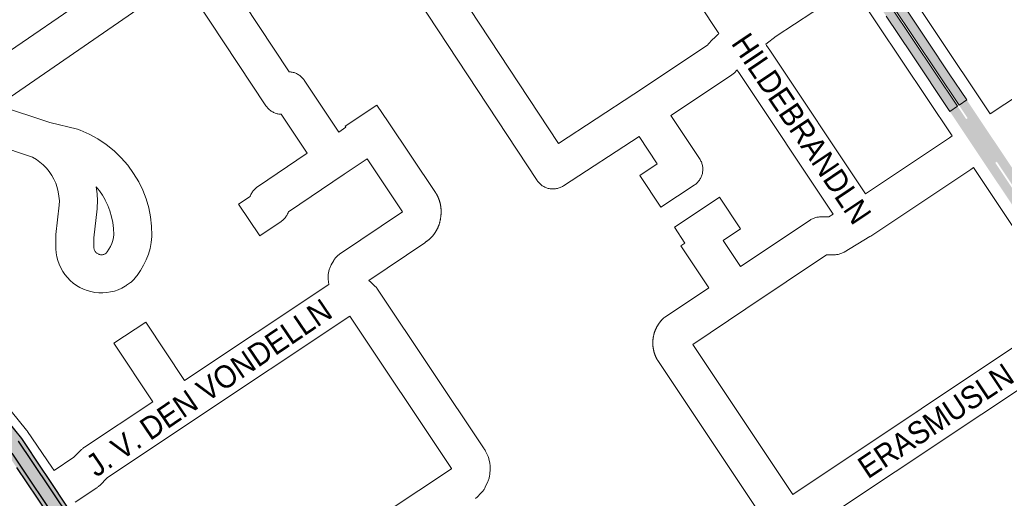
# Paper-space layout 'Layout1' of a CAD drawing. Header units: metres. Extents: x 123097 to 144122, y 392739 to 407589.
# Tile 461 of 510: x 138083 to 138419, y 399557 to 399721. Entities that reach past the tile are written whole.
import ezdxf
from ezdxf.enums import TextEntityAlignment as Align

# ---------------------------------------------------------------- set-up
doc = ezdxf.new("R2010")
doc.units = ezdxf.units.M
doc.header["$MEASUREMENT"] = 0
for name, color, linetype, lineweight in [('gs-anno-wegen algemeen tekst', 7, 'Continuous', 0), ('gs-knt-aanvullende hoofdweg', 7, 'Continuous', 0), ('gs-knt-wegen algemeen', 7, 'Continuous', 0), ('ir-ARC-asfalt-hoofdwegen-te inspecteren', 5, 'Continuous', 0), ('ir-ARC-fietspaden naastliggend- te inspecteren', 1, 'Continuous', 0)]:
    doc.layers.add(name, color=color, linetype=linetype, lineweight=lineweight)
doc.styles.add('Style-Arial', font='arial.ttf')

psp = doc.layouts.get("Layout1")

# ---------------------------------------------------------------- hatches: boundary and pattern name
at = {"layer": 'ir-ARC-asfalt-hoofdwegen-te inspecteren', "linetype": 'Continuous', "lineweight": 13}
for points in [[(138374.587, 399740.983), (138372.929, 399743.467), (138368.362, 399750.352), (138367.408, 399751.737), (138366.25, 399753.48), (138363.498, 399751.825), (138367.29, 399746.148), (138366.806, 399745.797), (138362.984, 399751.516), (138360.241, 399749.866), (138361.398, 399748.151), (138362.353, 399746.696), (138364.244, 399743.879), (138370.219, 399734.943), (138373.706, 399729.752), (138378.956, 399721.845), (138387.583, 399708.947), (138400.707, 399689.26), (138403.361, 399691.071), (138372.855, 399736.759), (138373.329, 399737.108), (138403.856, 399691.409), (138406.503, 399693.215), (138400.539, 399702.115), (138393.074, 399713.339), (138384.463, 399726.236)], [(138046.365, 399606.736), (138044.285, 399603.321), (138053.956, 399597.513), (138058.848, 399594.302), (138063.495, 399590.757), (138064.086, 399590.266), (138066.116, 399588.511), (138068.094, 399586.696), (138070.016, 399584.824), (138071.882, 399582.894), (138073.689, 399580.91), (138075.437, 399578.873), (138077.123, 399576.785), (138078.745, 399574.648), (138080.304, 399572.463), (138114.738, 399520.993), (138128.089, 399500.828), (138136.211, 399488.654), (138139.801, 399490.811), (138087.019, 399569.644), (138082.285, 399576.548), (138080.724, 399578.656), (138079.057, 399580.772), (138077.329, 399582.837), (138075.54, 399584.851), (138073.693, 399586.81), (138071.788, 399588.714), (138069.827, 399590.56), (138067.812, 399592.348), (138065.745, 399594.074), (138063.627, 399595.739), (138061.462, 399597.34), (138059.249, 399598.876), (138056.992, 399600.345)]]:
    psp.add_hatch(color=5, dxfattribs=at).paths.add_polyline_path(points, flags=0)
at = {"layer": 'ir-ARC-asfalt-hoofdwegen-te inspecteren', "linetype": 'Continuous', "lineweight": 13, "extrusion": (0, 0, -1)}
h = psp.add_hatch(color=5, dxfattribs=at)
h.paths.add_polyline_path([(-138448.072, 399615.474), (-138455.315, 399621.228), (-138453.833, 399623.307), (-138448.706, 399630.487), (-138447.491, 399632.211), (-138444.351, 399636.585), (-138434.596, 399651.063), (-138422.884, 399668.624), (-138422.269, 399669.573), (-138419.365, 399673.943), (-138409.272, 399689.015), (-138409.16, 399689.213), (-138407.672, 399691.452), (-138406.503, 399693.215), (-138403.856, 399691.409), (-138406.812, 399686.984), (-138406.313, 399686.651), (-138403.361, 399691.071), (-138400.707, 399689.26), (-138401.894, 399687.487), (-138406.12, 399681.158), (-138411.659, 399672.866), (-138417.102, 399664.721), (-138428.824, 399647.168), (-138428.922, 399646.988), (-138436.309, 399635.935), (-138441.273, 399627.332), (-138442.34, 399625.445), (-138444.524, 399621.666)])
h.paths.add_polyline_path([(-138446.806, 399625.966), (-138447.334, 399626.33), (-138416.764, 399672.089), (-138416.264, 399671.698)], flags=16)
at = {"layer": 'ir-ARC-fietspaden naastliggend- te inspecteren', "linetype": 'Continuous', "lineweight": 30}
for points in [[(138140.97, 399491.513), (138139.283, 399494.04), (138132.724, 399503.833), (138131.521, 399505.681), (138124.017, 399516.893), (138110.185, 399537.728), (138099.913, 399552.992), (138092.213, 399564.519), (138090.548, 399567.032), (138083.534, 399577.47), (138078.825, 399583.439), (138073.642, 399589.002), (138068.02, 399594.12), (138061.997, 399598.759), (138055.613, 399602.888), (138047.131, 399607.995), (138046.365, 399606.736), (138056.992, 399600.345), (138059.249, 399598.876), (138061.462, 399597.34), (138063.627, 399595.739), (138065.745, 399594.074), (138067.812, 399592.348), (138069.827, 399590.56), (138071.788, 399588.714), (138073.693, 399586.81), (138075.54, 399584.851), (138077.329, 399582.837), (138079.057, 399580.772), (138080.724, 399578.656), (138082.285, 399576.548), (138087.019, 399569.644), (138139.801, 399490.811)], [(138090.237, 399555.038), (138098.055, 399543.381), (138103.764, 399534.843), (138105.945, 399531.533), (138112.129, 399522.189), (138130.892, 399493.995), (138134.964, 399487.905), (138136.211, 399488.654), (138128.089, 399500.828), (138114.738, 399520.993), (138080.304, 399572.463), (138078.745, 399574.648), (138077.123, 399576.785), (138075.437, 399578.873), (138073.689, 399580.91), (138071.882, 399582.894), (138070.016, 399584.824), (138068.094, 399586.696), (138066.116, 399588.511), (138064.086, 399590.266), (138063.495, 399590.757), (138058.848, 399594.302), (138053.956, 399597.513), (138044.285, 399603.321), (138043.482, 399602.003), (138048.546, 399598.986), (138054.746, 399595.228), (138060.05, 399591.639), (138065.04, 399587.624), (138069.682, 399583.212), (138073.945, 399578.432), (138078.03, 399573.155), (138081.768, 399567.626), (138088.856, 399557.098)]]:
    psp.add_hatch(color=1, dxfattribs=at).paths.add_polyline_path(points, flags=0)

# ---------------------------------------------------------------- linework, layer by layer
at = {"layer": 'gs-knt-aanvullende hoofdweg', "color": 7, "linetype": 'Continuous', "flags": 128}
for points in [[(138305.987, 399850.993), (138336.509, 399805.292), (138376.201, 399745.862), (138414.532, 399688.471)], [(138401.537, 399680.884), (138367.304, 399732.14)], [(138441.967, 399620.349), (138408.768, 399670.058)]]:
    psp.add_lwpolyline(points, dxfattribs=at)
at = {"layer": 'gs-knt-wegen algemeen', "color": 7, "linetype": 'Continuous', "flags": 128}
for points in [[(138045.597, 399755.495), (138077.553, 399708.568), (138134.686, 399747.976), (138102.731, 399794.672)], [(138149.029, 399742.053), (138174.941, 399702.818), (138175.048, 399702.815), (138175.365, 399702.79), (138175.682, 399702.75), (138175.995, 399702.694), (138176.306, 399702.623), (138176.613, 399702.537), (138176.916, 399702.437), (138177.212, 399702.321), (138177.503, 399702.191), (138177.788, 399702.047), (138178.065, 399701.889), (138178.333, 399701.718), (138178.594, 399701.534), (138178.845, 399701.337), (138179.085, 399701.128), (138179.316, 399700.908), (138179.535, 399700.676), (138179.743, 399700.435), (138179.938, 399700.183), (138180.122, 399699.922), (138191.898, 399682.237)], [(138367.304, 399732.14), (138366.396, 399731.541), (138341.414, 399715.052), (138337.789, 399712.249)], [(138233.222, 399729.575), (138266.964, 399678.284), (138292.769, 399695.138), (138317.924, 399711.871), (138318.278, 399712.361), (138318.435, 399712.569), (138318.6, 399712.772), (138318.774, 399712.967), (138318.955, 399713.156), (138320.956, 399715.155), (138321.165, 399715.355), (138321.384, 399715.545), (138321.61, 399715.726), (138321.805, 399715.868), (138315.003, 399726.081)], [(138337.789, 399712.249), (138338.028, 399711.784), (138339.214, 399710.165), (138339.38, 399709.927), (138371.883, 399661.126)], [(138414.532, 399688.471), (138443.925, 399707.81)], [(138360.874, 399654.169), (138328.624, 399702.588), (138327.948, 399703.512)], [(138075.499, 399691.335), (138093.098, 399685.466), (138102.635, 399683.197), (138102.926, 399683.121), (138103.213, 399683.031), (138103.496, 399682.928), (138106.619, 399681.547), (138109.607, 399679.896), (138112.439, 399677.987), (138115.091, 399675.837), (138117.544, 399673.461), (138119.777, 399670.878), (138121.773, 399668.108), (138123.518, 399665.173), (138124.91, 399662.324), (138126.055, 399659.368), (138126.945, 399656.325), (138127.574, 399653.218), (138127.937, 399650.069), (138128.031, 399646.9), (138128.027, 399646.725), (138128.018, 399646.549), (138127.794, 399644.496), (138127.398, 399642.47), (138126.833, 399640.483), (138126.103, 399638.551), (138125.213, 399636.688), (138124.169, 399634.906), (138122.979, 399633.218), (138122.804, 399633.001), (138121.828, 399631.84), (138121.621, 399631.605), (138121.402, 399631.38), (138121.173, 399631.166), (138120.934, 399630.963), (138120.685, 399630.772), (138119.409, 399629.84), (138119.178, 399629.679), (138118.941, 399629.528), (138117.754, 399628.878), (138116.515, 399628.333), (138115.234, 399627.896), (138113.92, 399627.572), (138112.583, 399627.363), (138111.232, 399627.27), (138109.879, 399627.294), (138108.533, 399627.434), (138107.204, 399627.69), (138105.902, 399628.061), (138104.638, 399628.542), (138103.419, 399629.131), (138102.256, 399629.822), (138101.156, 399630.612), (138100.129, 399631.493), (138099.182, 399632.46), (138098.323, 399633.505), (138097.556, 399634.621), (138096.889, 399635.798), (138096.326, 399637.029), (138095.871, 399638.304), (138095.528, 399639.613), (138095.3, 399640.947), (138095.187, 399642.296), (138095.182, 399642.578), (138095.195, 399646.457), (138095.2, 399646.697), (138095.214, 399646.936), (138095.237, 399647.175), (138096.388, 399657.236), (138096.401, 399658.761), (138096.283, 399660.282), (138096.035, 399661.786), (138095.659, 399663.264), (138095.158, 399664.704), (138094.535, 399666.096), (138093.795, 399667.43), (138092.943, 399668.695), (138091.986, 399669.882), (138090.931, 399670.983), (138089.785, 399671.989), (138088.557, 399672.893), (138087.257, 399673.689), (138062.085, 399682.083)], [(138208.744, 399685.726), (138224.758, 399661.865), (138224.798, 399661.805), (138224.839, 399661.745), (138224.879, 399661.684), (138224.918, 399661.624), (138224.958, 399661.563), (138224.997, 399661.502), (138225.035, 399661.441), (138225.073, 399661.38), (138225.111, 399661.318), (138225.149, 399661.256), (138225.186, 399661.194), (138225.222, 399661.132), (138225.259, 399661.07), (138225.295, 399661.007), (138225.33, 399660.944), (138225.365, 399660.881), (138225.4, 399660.817), (138225.435, 399660.754), (138225.469, 399660.69), (138225.502, 399660.626), (138225.535, 399660.562), (138225.568, 399660.497), (138225.601, 399660.433), (138225.633, 399660.369), (138225.665, 399660.303), (138225.696, 399660.238), (138225.727, 399660.173), (138225.757, 399660.107), (138225.788, 399660.042), (138225.818, 399659.976), (138225.847, 399659.909), (138225.876, 399659.844), (138225.904, 399659.777), (138225.933, 399659.71), (138225.96, 399659.643), (138225.988, 399659.577), (138226.015, 399659.51), (138226.041, 399659.442), (138226.068, 399659.375), (138226.093, 399659.308), (138226.118, 399659.24), (138226.143, 399659.172), (138226.168, 399659.104), (138226.192, 399659.036), (138226.216, 399658.968), (138226.239, 399658.899), (138226.262, 399658.83), (138226.285, 399658.762), (138226.307, 399658.693), (138226.328, 399658.624), (138226.35, 399658.555), (138226.37, 399658.486), (138226.391, 399658.417), (138226.411, 399658.347), (138226.431, 399658.277), (138226.45, 399658.208), (138226.468, 399658.138), (138226.487, 399658.068), (138226.505, 399657.998), (138226.522, 399657.928), (138226.539, 399657.858), (138226.556, 399657.787), (138226.572, 399657.717), (138226.588, 399657.647), (138226.603, 399657.576), (138226.618, 399657.505), (138226.633, 399657.434), (138226.647, 399657.364), (138226.661, 399657.292), (138226.674, 399657.221), (138226.687, 399657.15), (138226.699, 399657.079), (138226.711, 399657.008), (138226.723, 399656.936), (138226.734, 399656.865), (138226.744, 399656.794), (138226.755, 399656.722), (138226.765, 399656.65), (138226.774, 399656.578), (138226.783, 399656.507), (138226.792, 399656.435), (138226.8, 399656.363), (138226.807, 399656.291), (138226.815, 399656.22), (138226.821, 399656.147), (138226.828, 399656.075), (138226.834, 399656.003), (138226.839, 399655.932), (138226.844, 399655.859), (138226.849, 399655.787), (138226.853, 399655.715), (138226.857, 399655.643), (138226.86, 399655.571), (138226.863, 399655.498), (138226.866, 399655.426), (138226.868, 399655.354), (138226.87, 399655.282), (138226.871, 399655.209), (138226.872, 399655.137), (138226.872, 399655.065), (138226.872, 399654.992), (138226.871, 399654.92), (138226.87, 399654.847), (138226.869, 399654.776), (138226.867, 399654.703), (138226.865, 399654.631), (138226.862, 399654.558), (138226.859, 399654.487), (138226.855, 399654.414), (138226.851, 399654.342), (138226.847, 399654.27), (138226.842, 399654.198), (138226.837, 399654.126), (138226.831, 399654.054), (138226.825, 399653.981), (138226.818, 399653.91), (138226.811, 399653.838), (138226.804, 399653.766), (138226.796, 399653.694), (138226.788, 399653.622), (138226.779, 399653.55), (138226.77, 399653.479), (138226.76, 399653.407), (138226.655, 399652.646), (138226.634, 399652.512), (138226.613, 399652.378), (138226.589, 399652.244), (138226.565, 399652.111), (138226.538, 399651.977), (138226.51, 399651.845), (138226.481, 399651.712), (138226.449, 399651.58), (138226.417, 399651.448), (138226.383, 399651.317), (138226.347, 399651.185), (138226.31, 399651.055), (138226.271, 399650.925), (138226.231, 399650.795), (138226.189, 399650.666), (138226.146, 399650.537), (138226.101, 399650.409), (138226.055, 399650.281), (138226.007, 399650.154), (138225.958, 399650.027), (138225.907, 399649.901), (138225.855, 399649.776), (138225.802, 399649.651), (138225.747, 399649.527), (138225.69, 399649.403), (138225.632, 399649.28), (138225.573, 399649.158), (138225.512, 399649.037), (138225.45, 399648.916), (138225.386, 399648.796), (138225.321, 399648.677), (138225.255, 399648.558), (138225.187, 399648.44), (138225.118, 399648.323), (138225.048, 399648.207), (138224.976, 399648.092), (138224.903, 399647.978), (138224.829, 399647.864), (138224.753, 399647.751), (138224.676, 399647.639), (138224.597, 399647.528), (138224.518, 399647.418), (138224.437, 399647.309), (138224.354, 399647.201), (138224.271, 399647.094), (138224.186, 399646.988), (138224.1, 399646.883), (138224.013, 399646.779), (138223.925, 399646.675), (138223.835, 399646.573), (138223.745, 399646.472), (138223.653, 399646.372), (138223.56, 399646.273), (138223.465, 399646.175), (138223.37, 399646.079), (138223.274, 399645.983), (138223.176, 399645.889), (138223.077, 399645.795), (138222.978, 399645.703), (138222.877, 399645.612), (138222.775, 399645.522), (138222.672, 399645.434), (138222.568, 399645.346), (138222.463, 399645.26), (138222.357, 399645.175), (138222.25, 399645.091), (138222.143, 399645.009), (138222.034, 399644.927), (138221.924, 399644.847), (138221.813, 399644.769), (138221.702, 399644.691), (138221.589, 399644.615), (138221.476, 399644.54), (138221.361, 399644.467), (138221.247, 399644.395), (138202.144, 399631.486), (138202.175, 399631.465), (138202.407, 399631.29), (138202.632, 399631.104), (138202.848, 399630.909), (138204.138, 399629.689), (138204.346, 399629.484), (138204.543, 399629.27), (138204.732, 399629.047), (138204.91, 399628.816), (138205.077, 399628.577), (138241.565, 399573.991), (138241.736, 399573.721), (138241.894, 399573.443), (138242.037, 399573.158), (138242.789, 399571.569), (138242.916, 399571.285), (138243.028, 399570.995), (138243.127, 399570.7), (138243.211, 399570.401), (138243.281, 399570.099), (138243.502, 399569.026), (138243.555, 399568.735), (138243.595, 399568.44), (138243.622, 399568.145), (138243.635, 399567.848), (138243.634, 399567.551), (138243.62, 399567.255), (138243.467, 399565.081), (138243.439, 399564.785), (138243.398, 399564.491), (138243.344, 399564.199), (138243.276, 399563.91), (138243.195, 399563.624), (138243.102, 399563.342), (138242.995, 399563.065), (138242.876, 399562.793), (138241.957, 399560.817), (138241.825, 399560.55), (138241.682, 399560.289), (138241.526, 399560.036), (138241.359, 399559.789), (138241.182, 399559.551), (138240.993, 399559.321), (138240.794, 399559.1), (138240.585, 399558.888), (138239.02, 399557.371), (138238.802, 399557.169), (138238.576, 399556.977)], [(138371.883, 399661.126), (138400.629, 399680.279), (138401.537, 399680.884)], [(138193.749, 399667.784), (138193.746, 399667.782), (138193.743, 399667.78)], [(138193.749, 399667.784), (138193.746, 399667.782), (138193.743, 399667.78)], [(138408.768, 399670.058), (138407.848, 399669.444), (138373.685, 399646.68), (138373.424, 399646.516), (138364.585, 399641.213), (138364.315, 399641.059), (138364.038, 399640.919), (138363.754, 399640.792), (138363.465, 399640.679), (138363.171, 399640.579), (138362.872, 399640.494), (138362.569, 399640.423), (138362.264, 399640.367), (138361.956, 399640.325), (138361.647, 399640.298), (138361.336, 399640.286), (138358.567, 399640.243)], [(138110.499, 399640.305), (138110.72, 399640.287), (138110.945, 399640.287), (138111.17, 399640.306), (138111.391, 399640.345), (138111.609, 399640.402), (138111.821, 399640.477), (138112.025, 399640.57), (138112.369, 399640.821), (138112.738, 399641.26), (138113.347, 399642.154), (138113.87, 399643.101), (138114.302, 399644.093), (138114.638, 399645.121), (138114.876, 399646.176), (138115.014, 399647.249), (138114.939, 399649.283), (138114.694, 399651.305), (138114.281, 399653.299), (138113.702, 399655.251), (138112.963, 399657.148), (138112.067, 399658.977), (138112.049, 399659.009), (138111.12, 399660.604), (138110.079, 399662.127), (138108.954, 399663.543), (138109.284, 399661.163), (138109.426, 399658.728), (138109.375, 399656.29), (138109.362, 399656.116), (138109.345, 399655.943), (138108.214, 399646.053), (138108.203, 399642.718), (138108.229, 399642.495), (138108.275, 399642.274), (138108.34, 399642.059), (138108.423, 399641.849), (138108.523, 399641.648), (138108.64, 399641.456), (138108.773, 399641.274), (138108.921, 399641.104), (138109.083, 399640.948), (138109.257, 399640.806), (138109.443, 399640.68), (138109.64, 399640.569), (138109.845, 399640.476), (138110.057, 399640.401), (138110.274, 399640.344), (138110.492, 399640.306), (138110.496, 399640.306), (138110.499, 399640.305)], [(138002.551, 399638.97), (138008.643, 399634.711), (138058.048, 399604.978), (138058.21, 399604.877), (138062.672, 399602.01), (138062.819, 399601.913), (138062.962, 399601.812), (138066.365, 399599.357), (138066.551, 399599.217), (138066.732, 399599.071), (138073.165, 399593.689), (138073.398, 399593.484), (138073.621, 399593.269), (138079.513, 399587.299), (138079.726, 399587.073), (138079.928, 399586.837), (138085.224, 399580.332), (138085.401, 399580.105), (138085.568, 399579.87), (138093.816, 399567.681), (138093.841, 399567.644), (138094.588, 399566.523)], [(138358.567, 399640.243), (138330.949, 399621.834), (138312.861, 399609.671), (138347.004, 399558.391), (138434.826, 399616.859), (138435.085, 399617.022), (138435.35, 399617.174), (138435.623, 399617.312), (138441.967, 399620.349)], [(138185.787, 399537.438), (138230.386, 399567.134), (138230.448, 399567.194), (138195.646, 399619.258), (138140.939, 399582.834), (138112.785, 399564.09), (138110.201, 399561.454), (138110.009, 399561.266), (138109.809, 399561.086), (138109.601, 399560.914), (138109.387, 399560.751), (138109.166, 399560.596), (138101.811, 399555.69)], [(138441.659, 399605.766), (138352.055, 399546.112)]]:
    psp.add_lwpolyline(points, dxfattribs=at)
for points in [[(138193.743, 399667.78), (138174.696, 399654.963), (138174.67, 399654.883), (138174.556, 399654.585), (138174.428, 399654.292), (138174.285, 399654.007), (138174.129, 399653.728), (138173.96, 399653.458), (138173.777, 399653.196), (138173.582, 399652.944), (138173.374, 399652.701), (138173.155, 399652.469), (138172.925, 399652.248), (138172.685, 399652.038), (138172.434, 399651.841), (138172.174, 399651.656), (138164.905, 399646.748, -0.3747576), (138164.892, 399646.751), (138157.618, 399657.526, -0.4591109), (138157.62, 399657.539), (138161.617, 399660.238), (138161.649, 399660.334), (138161.763, 399660.632), (138161.891, 399660.925), (138162.034, 399661.21), (138162.19, 399661.489), (138162.361, 399661.759), (138162.544, 399662.021), (138162.74, 399662.274), (138162.948, 399662.516), (138163.167, 399662.748), (138163.398, 399662.969), (138163.639, 399663.179), (138163.89, 399663.376), (138164.151, 399663.561), (138181.099, 399674.964), (138172.214, 399688.306), (138172.072, 399688.311), (138171.754, 399688.336), (138171.437, 399688.377), (138171.122, 399688.433), (138170.811, 399688.505), (138170.504, 399688.592), (138170.201, 399688.694), (138169.903, 399688.81), (138169.612, 399688.941), (138169.327, 399689.086), (138169.05, 399689.245), (138168.781, 399689.418), (138168.521, 399689.603), (138168.27, 399689.801), (138168.029, 399690.011), (138167.799, 399690.233), (138167.58, 399690.465), (138167.373, 399690.708), (138167.177, 399690.961), (138166.995, 399691.223), (138138.309, 399734.659), (138079.554, 399694.132)], [(138327.948, 399703.512), (138327.79, 399703.293), (138327.614, 399703.061), (138327.428, 399702.836), (138327.232, 399702.62), (138327.026, 399702.413), (138326.812, 399702.216), (138326.588, 399702.028), (138326.357, 399701.851), (138326.118, 399701.684), (138305.381, 399687.889), (138315.209, 399673.133), (138315.375, 399672.87), (138315.529, 399672.6), (138315.669, 399672.322), (138315.796, 399672.039), (138315.909, 399671.749), (138316.008, 399671.455), (138316.093, 399671.156), (138316.164, 399670.853), (138316.22, 399670.548), (138316.262, 399670.239), (138316.288, 399669.93), (138316.3, 399669.619), (138316.297, 399669.309), (138316.28, 399668.998), (138316.247, 399668.689), (138316.2, 399668.382), (138316.138, 399668.077), (138316.062, 399667.776), (138315.971, 399667.479), (138315.867, 399667.186), (138315.748, 399666.899), (138315.616, 399666.618), (138315.471, 399666.343), (138315.313, 399666.076), (138315.142, 399665.816), (138314.959, 399665.565), (138314.764, 399665.323), (138314.558, 399665.09), (138314.341, 399664.868), (138314.113, 399664.656), (138313.876, 399664.455), (138313.629, 399664.266), (138313.374, 399664.089), (138301.956, 399656.562, -0.3902782), (138301.942, 399656.564), (138294.787, 399667.419, -0.3902773), (138294.79, 399667.432), (138300.747, 399671.359), (138294.51, 399680.724), (138268.651, 399663.835), (138268.38, 399663.668), (138268.101, 399663.513), (138267.814, 399663.373), (138267.521, 399663.247), (138267.223, 399663.135), (138266.919, 399663.038), (138266.611, 399662.956), (138266.299, 399662.889), (138265.985, 399662.838), (138265.668, 399662.802), (138265.349, 399662.781), (138265.031, 399662.776), (138264.712, 399662.787), (138264.394, 399662.813), (138264.078, 399662.855), (138263.765, 399662.913), (138263.454, 399662.985), (138263.148, 399663.073), (138262.846, 399663.176), (138262.549, 399663.293), (138262.259, 399663.424), (138261.975, 399663.57), (138261.699, 399663.73), (138261.431, 399663.902), (138261.172, 399664.088), (138260.922, 399664.286), (138260.682, 399664.496), (138260.453, 399664.718), (138260.235, 399664.95), (138260.028, 399665.193), (138259.834, 399665.446), (138259.652, 399665.708), (138218.937, 399727.599)], [(138191.898, 399682.237), (138194.313, 399683.865), (138194.089, 399684.198, -0.3902609), (138194.092, 399684.211), (138204.887, 399691.455, -0.3902769), (138204.9, 399691.453), (138208.744, 399685.726)], [(138094.588, 399566.523), (138101.378, 399571.052), (138103.964, 399573.69), (138104.157, 399573.879), (138104.358, 399574.06), (138104.567, 399574.232), (138104.782, 399574.396), (138105.004, 399574.551), (138128.314, 399590.071), (138115.074, 399610.037, -0.3902747), (138115.076, 399610.051), (138125.911, 399617.236, -0.3902741), (138125.924, 399617.233), (138139.152, 399597.286), (138188.48, 399630.128), (138188.28, 399631.967), (138188.256, 399632.249), (138188.244, 399632.533), (138188.244, 399632.817), (138188.256, 399633.101), (138188.281, 399633.383), (138188.319, 399633.665), (138188.368, 399633.944), (138188.543, 399634.82), (138188.612, 399635.124), (138188.694, 399635.425), (138188.791, 399635.721), (138188.903, 399636.012), (138189.027, 399636.297), (138189.166, 399636.576), (138189.317, 399636.848), (138190.219, 399638.379), (138190.371, 399638.624), (138190.534, 399638.863), (138190.707, 399639.095), (138190.891, 399639.318), (138191.084, 399639.533), (138191.287, 399639.74), (138191.499, 399639.937), (138191.719, 399640.124), (138191.947, 399640.302), (138192.183, 399640.469), (138213.685, 399654.999), (138201.568, 399673.054), (138193.749, 399667.784)], [(138337.556, 399549.088), (138301.133, 399603.792), (138301.127, 399603.801), (138301.06, 399603.904), (138300.993, 399604.008), (138300.928, 399604.113), (138300.864, 399604.217), (138300.801, 399604.323), (138300.739, 399604.429), (138300.678, 399604.537), (138300.619, 399604.644), (138300.56, 399604.752), (138300.503, 399604.861), (138300.446, 399604.971), (138300.392, 399605.08), (138300.338, 399605.191), (138300.285, 399605.303), (138300.234, 399605.415), (138300.184, 399605.526), (138300.135, 399605.64), (138300.087, 399605.753), (138300.04, 399605.868), (138299.995, 399605.981), (138299.951, 399606.096), (138299.908, 399606.212), (138299.866, 399606.328), (138299.826, 399606.443), (138299.787, 399606.56), (138299.749, 399606.678), (138299.712, 399606.795), (138299.677, 399606.912), (138299.643, 399607.031), (138299.61, 399607.15), (138299.578, 399607.269), (138299.548, 399607.387), (138299.519, 399607.507), (138299.491, 399607.627), (138299.465, 399607.748), (138299.44, 399607.867), (138299.416, 399607.988), (138299.393, 399608.11), (138299.372, 399608.231), (138299.352, 399608.352), (138299.333, 399608.474), (138299.316, 399608.596), (138299.299, 399608.718), (138299.285, 399608.839), (138299.271, 399608.962), (138299.259, 399609.085), (138299.248, 399609.208), (138299.239, 399609.329), (138299.23, 399609.452), (138299.223, 399609.576), (138299.218, 399609.699), (138299.213, 399609.821), (138299.21, 399609.944), (138299.209, 399610.068), (138299.208, 399610.191), (138299.209, 399610.313), (138299.212, 399610.436), (138299.215, 399610.56), (138299.22, 399610.683), (138299.226, 399610.805), (138299.234, 399610.928), (138299.242, 399611.051), (138299.253, 399611.174), (138299.264, 399611.296), (138299.277, 399611.418), (138299.291, 399611.541), (138299.306, 399611.663), (138299.323, 399611.784), (138299.341, 399611.906), (138299.36, 399612.028), (138299.381, 399612.15), (138299.402, 399612.27), (138299.426, 399612.391), (138299.45, 399612.512), (138299.476, 399612.633), (138299.503, 399612.752), (138299.531, 399612.872), (138299.561, 399612.992), (138299.592, 399613.111), (138299.624, 399613.229), (138299.657, 399613.348), (138299.692, 399613.466), (138299.728, 399613.584), (138299.765, 399613.7), (138299.803, 399613.818), (138299.843, 399613.934), (138299.884, 399614.051), (138299.926, 399614.165), (138299.969, 399614.281), (138300.014, 399614.396), (138300.06, 399614.51), (138300.107, 399614.623), (138300.155, 399614.737), (138300.205, 399614.85), (138300.256, 399614.962), (138300.307, 399615.073), (138300.36, 399615.184), (138300.415, 399615.295), (138300.47, 399615.405), (138300.526, 399615.513), (138300.584, 399615.622), (138300.643, 399615.731), (138300.704, 399615.838), (138300.764, 399615.944), (138300.827, 399616.051), (138300.89, 399616.156), (138300.955, 399616.261), (138301.02, 399616.364), (138301.087, 399616.468), (138301.156, 399616.571), (138301.225, 399616.673), (138301.294, 399616.773), (138301.366, 399616.874), (138301.438, 399616.974), (138301.512, 399617.073), (138301.585, 399617.17), (138301.661, 399617.268), (138301.738, 399617.364), (138301.815, 399617.46), (138301.893, 399617.554), (138301.973, 399617.648), (138302.054, 399617.742), (138302.135, 399617.834), (138302.217, 399617.925), (138302.301, 399618.016), (138302.386, 399618.105), (138302.471, 399618.194), (138302.557, 399618.281), (138302.787, 399618.502), (138303.029, 399618.711), (138303.28, 399618.909), (138303.54, 399619.093), (138318.316, 399629.03), (138308.787, 399643.338, -0.3902889), (138308.789, 399643.351), (138310.195, 399644.287), (138306.596, 399649.686, -0.3902725), (138306.599, 399649.7), (138310.594, 399652.363), (138321.96, 399659.938, -0.3902739), (138321.973, 399659.936), (138329.183, 399649.118, -0.3902768), (138329.181, 399649.104), (138323.231, 399645.138), (138329.135, 399636.273), (138352.94, 399652.14), (138353.203, 399652.306), (138353.473, 399652.459), (138353.75, 399652.6), (138354.034, 399652.727), (138354.323, 399652.84), (138354.617, 399652.939), (138354.916, 399653.024), (138355.218, 399653.095), (138355.523, 399653.151), (138355.831, 399653.193), (138356.141, 399653.22), (138356.451, 399653.232), (138359.387, 399653.277), (138360.874, 399654.169)]]:
    psp.add_lwpolyline(points, format="xyb", dxfattribs=at)
at = {"layer": 'ir-ARC-asfalt-hoofdwegen-te inspecteren', "color": 5, "linetype": 'Continuous', "lineweight": 13}
for points in [[(138378.956, 399721.845), (138387.583, 399708.947), (138400.707, 399689.26), (138403.361, 399691.071), (138372.855, 399736.759)], [(138373.329, 399737.108), (138403.856, 399691.409), (138406.503, 399693.215), (138400.539, 399702.115), (138393.074, 399713.339), (138384.463, 399726.236)], [(138080.304, 399572.463), (138114.738, 399520.993), (138128.089, 399500.828), (138136.211, 399488.654), (138139.801, 399490.811), (138087.019, 399569.644), (138082.285, 399576.548)]]:
    psp.add_lwpolyline(points, dxfattribs=at)
at = {"layer": 'ir-ARC-fietspaden naastliggend- te inspecteren', "color": 1, "linetype": 'Continuous', "lineweight": 30}
for points in [[(138082.285, 399576.548), (138087.019, 399569.644), (138139.801, 399490.811), (138140.97, 399491.513), (138139.283, 399494.04), (138132.724, 399503.833), (138131.521, 399505.681), (138124.017, 399516.893), (138110.185, 399537.728), (138099.913, 399552.992), (138092.213, 399564.519), (138090.548, 399567.032), (138083.534, 399577.47), (138078.825, 399583.439)], [(138081.768, 399567.626), (138088.856, 399557.098), (138090.237, 399555.038), (138098.055, 399543.381), (138103.764, 399534.843), (138105.945, 399531.533), (138112.129, 399522.189), (138130.892, 399493.995), (138134.964, 399487.905), (138136.211, 399488.654), (138128.089, 399500.828), (138114.738, 399520.993), (138080.304, 399572.463)]]:
    psp.add_lwpolyline(points, dxfattribs=at)

# ---------------------------------------------------------------- texts
at = {"layer": 'gs-anno-wegen algemeen tekst', "color": 7, "style": 'Style-Arial', "width": 0.909091}
for s, rotation, p in [('HILDEBRANDLN', 303.9396, (138350.034, 399683.393)), ('J. V. DEN VONDELLN', 34.2002, (138147.506, 399594.87)), ('ERASMUSLN', 33.6598, (138395.909, 399583.528)), ('JACOB CATSERF', 32.63711, (138433.922, 399554.598))]:
    psp.add_text(s, height=7.7, rotation=rotation, dxfattribs=at).set_placement(p, align=Align.MIDDLE_CENTER)

doc.saveas('drawing.dxf')
